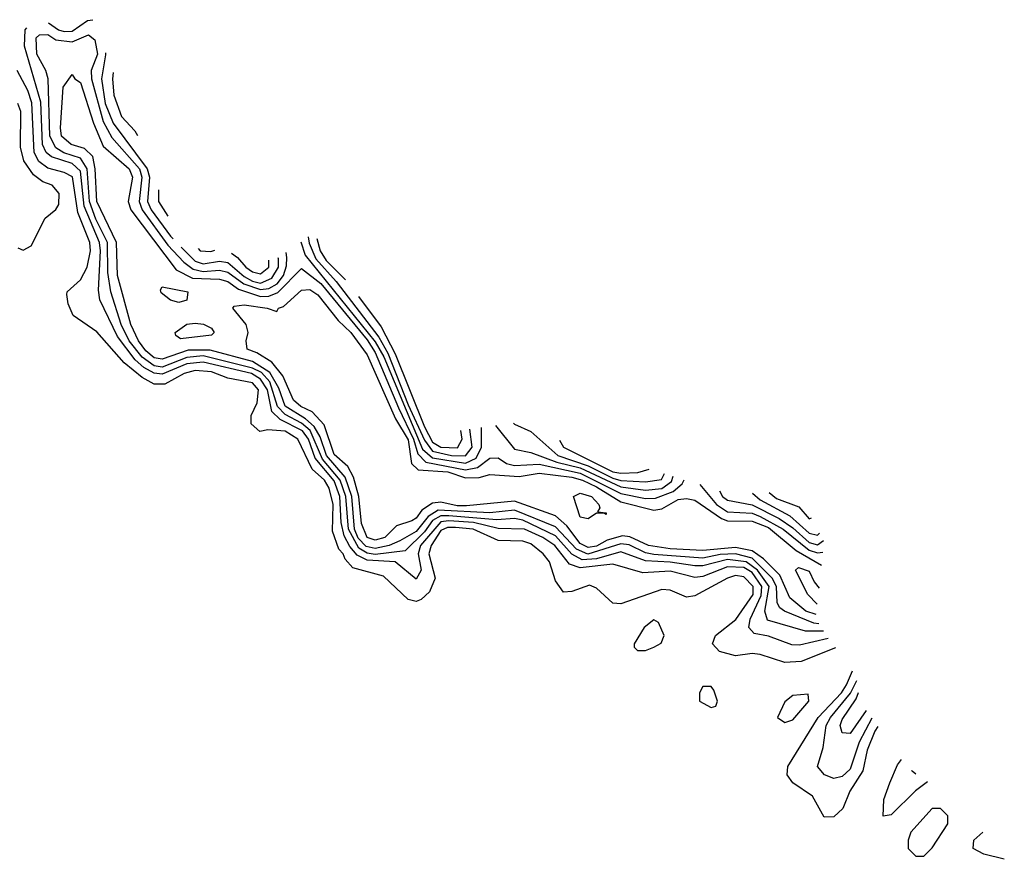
# Model space of a CAD drawing. Header units: inches. Extents: x 2380053 to 2584298, y 380219 to 546618.
# Tile 721 of 788: x 2541942 to 2544346, y 481844 to 483894. Entities that reach past the tile are written whole.
import ezdxf

# ---------------------------------------------------------------- set-up
doc = ezdxf.new("R2010")
doc.units = ezdxf.units.IN
doc.header["$MEASUREMENT"] = 0
doc.layers.add('C5448', color=7, linetype='Continuous')

msp = doc.modelspace()

# ---------------------------------------------------------------- linework, layer by layer
at = {"layer": 'C5448', "color": 2}
for points, elevation in [([(2542011.8, 483886.7), (2542036.4, 483870), (2542050, 483865.6), (2542070, 483866.8), (2542107.6, 483892.4), (2542120.2, 483894.5)], 22), ([(2543916.1, 482382.9), (2543846.3, 482366.3), (2543827.4, 482367.4), (2543770, 482388.7), (2543735.1, 482395.1), (2543722, 482410), (2543725.7, 482430), (2543752.4, 482487.6), (2543753.9, 482510), (2543730, 482543.8), (2543710, 482556.2), (2543670, 482558.2), (2543610, 482534.5), (2543590, 482532.3), (2543530, 482547.1), (2543463.1, 482543.1), (2543390, 482564.2), (2543310, 482555.2), (2543284.6, 482564.6), (2543248.6, 482610), (2543219.3, 482630), (2543174.7, 482650), (2543110, 482652), (2543050, 482666.6), (2542990, 482670.6), (2542970, 482667.9), (2542920.7, 482610), (2542914.4, 482590), (2542922.4, 482550), (2542910, 482527.6), (2542858.9, 482570), (2542790, 482574.2), (2542766.1, 482586.1), (2542747.5, 482607.5), (2542734, 482634), (2542726.5, 482666.5), (2542723.7, 482730), (2542710, 482768.1), (2542663.6, 482823.6), (2542646.8, 482870), (2542632.3, 482890), (2542577.9, 482917.9), (2542557.7, 482937.7), (2542546.7, 482990), (2542530, 483016.1), (2542508, 483030), (2542390, 483057.8), (2542350, 483053.8), (2542290, 483028.8), (2542270, 483031.2), (2542244.7, 483044.7), (2542223.6, 483063.6), (2542180.5, 483120.5), (2542137.2, 483210), (2542133.9, 483233.9), (2542139.4, 483330), (2542136.6, 483350), (2542099.1, 483439.1), (2542090, 483524.7), (2542070, 483543.4), (2542019.1, 483559.1), (2542006.6, 483570), (2541997.4, 483590), (2541993, 483693), (2541953, 483830), (2541955, 483870), (2541959.3, 483874.6)], 22), ([(2543904.8, 482400.6), (2543860.6, 482400.6), (2543767.9, 482427.9), (2543761.7, 482450), (2543771.7, 482510), (2543743.1, 482550), (2543715.7, 482570), (2543670, 482575.6), (2543610, 482560.2), (2543590, 482560.2), (2543530, 482569.4), (2543470, 482572.4), (2543410, 482594.4), (2543350, 482577.3), (2543315.4, 482575.4), (2543290, 482589.2), (2543250, 482634.1), (2543170, 482672.2), (2543150, 482676), (2543107.2, 482672.8), (2542990, 482682.9), (2542970, 482682.8), (2542950, 482671.4), (2542930, 482643.4), (2542882.7, 482597.3), (2542810, 482587.7), (2542790, 482591.1), (2542770, 482603.7), (2542744.4, 482650), (2542738.4, 482730), (2542724.3, 482770), (2542681.3, 482821.3), (2542650.7, 482890.7), (2542630, 482908.7), (2542590, 482930.4), (2542571.3, 482950), (2542552.5, 483010), (2542532.5, 483032.5), (2542510, 483043.4), (2542390, 483073.4), (2542350, 483069.5), (2542290, 483046.1), (2542270, 483049), (2542240.7, 483070), (2542209.4, 483110), (2542189.3, 483150), (2542164.5, 483230), (2542156.7, 483276.7), (2542155.8, 483350), (2542127.4, 483407.4), (2542112.1, 483450), (2542106.4, 483530), (2542090, 483556.3), (2542049.1, 483569.1), (2542030, 483581.4), (2542015.6, 483610), (2542010.8, 483750), (2542005.6, 483770), (2541983.9, 483810), (2541981.8, 483850), (2541990, 483857.5), (2542010, 483858.3), (2542030, 483845), (2542070, 483840.8), (2542110, 483857.8), (2542124.9, 483844.9), (2542131.6, 483810), (2542116.6, 483770), (2542117, 483750), (2542145.5, 483645.5), (2542166.6, 483606.6), (2542233.9, 483530), (2542239.9, 483510), (2542233.2, 483450), (2542241, 483430), (2542303.7, 483343.7), (2542342.1, 483302.2), (2542365.2, 483285.2), (2542390, 483279), (2542430, 483282.7), (2542450, 483277.9), (2542488.9, 483248.9), (2542530, 483235.4), (2542550, 483237.9), (2542570.6, 483249.4), (2542585.9, 483270), (2542593.1, 483293.1), (2542593.9, 483313.9), (2542592, 483325.7)], 18), ([(2542151.3, 483813.9), (2542151.5, 483808.5), (2542141.3, 483750), (2542150.7, 483690), (2542170, 483641.8), (2542253.2, 483530), (2542258.3, 483510), (2542254, 483450), (2542262.7, 483430), (2542310, 483365.7), (2542316.5, 483359.1)], 22), ([(2543933.6, 482360.1), (2543850, 482327.1), (2543810, 482324.4), (2543750, 482344), (2543730, 482346), (2543690, 482340.4), (2543650.9, 482350.9), (2543633.3, 482370), (2543640.5, 482390), (2543690.4, 482429.6), (2543732.5, 482490), (2543733.1, 482510), (2543710, 482533.7), (2543690, 482536.5), (2543670.4, 482530), (2543590, 482486.9), (2543570, 482483.5), (2543530, 482501.1), (2543510, 482502.3), (2543410, 482467.6), (2543390, 482469.5), (2543350, 482506), (2543333.1, 482513.1), (2543290, 482498), (2543270, 482496), (2543250, 482524), (2543235.4, 482570), (2543219.7, 482590), (2543190, 482613.8), (2543170, 482620.8), (2543110, 482622.4), (2543049.4, 482650), (2543005.8, 482654.2), (2542986.3, 482653.7), (2542970, 482646.8), (2542946.7, 482610), (2542940.9, 482590), (2542956.5, 482530), (2542942.7, 482497.3), (2542922, 482478), (2542910, 482473.6), (2542890, 482478.4), (2542830, 482535.1), (2542755.6, 482555.6), (2542736.3, 482576.3), (2542731.7, 482590), (2542721.4, 482601.4), (2542705.5, 482645.5), (2542707, 482710), (2542697.6, 482750), (2542685.8, 482770), (2542656.3, 482796.3), (2542621, 482870), (2542590, 482889.6), (2542547.7, 482892.3), (2542528.4, 482888.4), (2542507.3, 482907.3), (2542507.3, 482927.3), (2542521.7, 482958.3), (2542525.1, 482990), (2542510, 483007.1), (2542450, 483018.6), (2542410, 483034.6), (2542370, 483037.4), (2542343.1, 483030), (2542295.9, 483004.1), (2542270, 483004.4), (2542240.5, 483020.5), (2542196.4, 483056.4), (2542130, 483131.8), (2542072.3, 483172.3), (2542060.2, 483200.2), (2542056.4, 483223.6), (2542058, 483230), (2542090, 483259.1), (2542106.3, 483290), (2542114.3, 483330), (2542113.1, 483350), (2542083.5, 483423.5), (2542070.3, 483510.3), (2542050, 483521.5), (2542010, 483532.2), (2541988.4, 483548.4), (2541976.8, 483570), (2541971.7, 483691.7), (2541961.6, 483721.6), (2541935.6, 483770)], 26), ([(2543892.8, 482419.1), (2543880.6, 482420.6), (2543809.6, 482450), (2543798.2, 482458.2), (2543791.6, 482470), (2543789.9, 482510), (2543779.6, 482530), (2543730, 482579.3), (2543690, 482589.6), (2543652.1, 482587.9), (2543610, 482579), (2543490, 482588.1), (2543470, 482592.3), (2543430, 482611.4), (2543410, 482614.1), (2543328.7, 482588.7), (2543301.3, 482601.3), (2543250, 482655.6), (2543150, 482696.4), (2543090.1, 482689.9), (2542963.6, 482696.4), (2542938.9, 482681.1), (2542910, 482644.6), (2542870, 482621.2), (2542844.2, 482610), (2542810, 482602.5), (2542788, 482608), (2542768.3, 482628.3), (2542759.5, 482650), (2542752.5, 482730), (2542736.6, 482776.6), (2542690.9, 482830), (2542675.4, 482875.4), (2542660.8, 482900.8), (2542639.7, 482919.7), (2542590, 482950.8), (2542574.5, 482994.5), (2542552.7, 483032.7), (2542510, 483059.5), (2542407, 483087), (2542353, 483087), (2542290, 483065), (2542270, 483068.9), (2542250, 483085.7), (2542232.2, 483110), (2542213.3, 483150), (2542180.9, 483270), (2542178, 483350), (2542129.9, 483450), (2542126.3, 483530), (2542120.3, 483560.3), (2542100, 483580), (2542067.3, 483590), (2542044.1, 483610), (2542041.6, 483630), (2542047.6, 483730), (2542070, 483761), (2542076.3, 483750), (2542090, 483741.3), (2542122, 483642), (2542145.6, 483585.6), (2542209.1, 483530), (2542217.5, 483510), (2542206.9, 483450), (2542213.4, 483430), (2542323.4, 483283.4), (2542363.5, 483263.5), (2542430, 483260.7), (2542450, 483254.8), (2542476.3, 483236.3), (2542530, 483218), (2542550, 483218.8), (2542572.1, 483227.9), (2542630, 483286.7), (2542677.2, 483250), (2542790, 483112.4), (2542810, 483081.7), (2542866.5, 482946.5), (2542903.7, 482870), (2542914.3, 482834.3), (2542933.6, 482813.6), (2543030, 482794.6), (2543059.7, 482800.3), (2543090, 482823.6), (2543110, 482824), (2543130.2, 482810.2), (2543150, 482805.9), (2543210, 482808.5), (2543310, 482786.8), (2543410, 482736.9), (2543470, 482725.1), (2543494.1, 482725.9), (2543537.7, 482742.3), (2543559.2, 482760.8), (2543564.4, 482770.8)], 14), ([(2542169.9, 483765.4), (2542168.7, 483750), (2542171.4, 483710), (2542190, 483658), (2542222.7, 483622.7), (2542229.3, 483611.6)], 26), ([(2541936.9, 483336.9), (2541950, 483331.3), (2541970, 483342), (2542004, 483410), (2542030, 483431), (2542037.2, 483442.8), (2542038.4, 483470), (2542021.2, 483490), (2541998.4, 483498.4), (2541975.2, 483515.2), (2541951.7, 483550), (2541943.5, 483583.5), (2541944.4, 483670), (2541936.9, 483690)], 30), ([(2542280.6, 483478.8), (2542280.7, 483450), (2542303.8, 483414.7)], 26), ([(2542628.2, 483351.6), (2542638.9, 483318.9), (2542810, 483107.7), (2542830.8, 483070.8), (2542925.6, 482845.6), (2542950, 482824.3), (2543030, 482811), (2543056.6, 482823.4), (2543069.3, 482850), (2543069.7, 482898.3)], 18), ([(2542645.9, 483364.2), (2542648.6, 483348.6), (2542664.7, 483310), (2542714.6, 483254.6), (2542819, 483119), (2542840.3, 483080.3), (2542890, 482953.7), (2542930, 482867.1), (2542950, 482840.3), (2542996.3, 482830), (2543030, 482829.2), (2543046.7, 482850), (2543041.3, 482894.4)], 22), ([(2542667.6, 483360.1), (2542675.5, 483330), (2542690, 483306.6), (2542737.4, 483259.2)], 26), ([(2542336.3, 483339.1), (2542370, 483305), (2542390, 483298.2), (2542430, 483305), (2542450, 483301), (2542490, 483267.2), (2542510, 483255.5), (2542530, 483250.6), (2542557.2, 483262.8), (2542573.6, 483290), (2542573.7, 483310), (2542573.2, 483312.4)], 22), ([(2542377.3, 483335.3), (2542382.4, 483330), (2542408.3, 483328.3), (2542418.4, 483331.5)], 26), ([(2542458.6, 483324.1), (2542473.4, 483313.4), (2542493.8, 483290), (2542510, 483278.5), (2542530, 483273.6), (2542549.7, 483290), (2542550.4, 483307)], 26), ([(2543886.7, 482441.5), (2543861.4, 482450), (2543822.4, 482482.4), (2543797.6, 482537.6), (2543757.9, 482577.9), (2543730, 482596.9), (2543690, 482605.2), (2543610, 482598.2), (2543530, 482601.9), (2543477.6, 482610), (2543431.5, 482631.5), (2543413.4, 482633.4), (2543376.7, 482623.3), (2543350, 482608.3), (2543330, 482604.9), (2543310, 482615), (2543277.8, 482657.8), (2543250, 482682.9), (2543150, 482718.5), (2543032.9, 482707.1), (2543010, 482706.7), (2542970, 482715.9), (2542950, 482713.7), (2542923.7, 482696.3), (2542910, 482676.9), (2542899.3, 482670), (2542861.5, 482658.5), (2542833.1, 482630), (2542810, 482622.8), (2542790, 482629.3), (2542776.4, 482663.6), (2542769.9, 482730), (2542757.1, 482777), (2542742.9, 482802.9), (2542710, 482832.6), (2542685.2, 482905.2), (2542656.2, 482936.2), (2542628.3, 482950), (2542610, 482965.1), (2542584.3, 483024.3), (2542557.6, 483057.6), (2542521.1, 483081.1), (2542497, 483090), (2542494.5, 483110), (2542499.6, 483130), (2542494.5, 483150), (2542462, 483190), (2542465.2, 483194.8), (2542490, 483198), (2542546, 483190), (2542570, 483182), (2542574, 483190), (2542585.9, 483194.1), (2542630, 483234), (2542650, 483235.6), (2542670, 483222), (2542719.6, 483159.6), (2542750.1, 483130), (2542790, 483075.6), (2542859.6, 482919.6), (2542890, 482868.5), (2542898.4, 482810), (2542914.7, 482794.7), (2542987.3, 482790), (2543030, 482775.2), (2543063.6, 482776.4), (2543090, 482783.8), (2543161.6, 482778.4), (2543210, 482786.4), (2543290, 482776.7), (2543316.2, 482770), (2543350, 482753.4), (2543410, 482716.8), (2543490, 482696.5), (2543510, 482699.6), (2543550, 482722.2), (2543570, 482725.2), (2543590, 482720.9), (2543655.7, 482675.7), (2543670, 482670.6), (2543730, 482669.5), (2543770, 482653.8), (2543837.8, 482597.8), (2543899.6, 482561.7)], 10), ([(2542768.8, 483218), (2542824.5, 483144.5), (2542858.4, 483078.4), (2542930, 482899.7), (2542950, 482862.3), (2542970, 482850.1), (2543011.2, 482848.8), (2543021.8, 482870), (2543018.7, 482891.2)], 26), ([(2543103.6, 482903), (2543150, 482845.2), (2543190, 482837.1), (2543253.3, 482813.3), (2543310, 482799.5), (2543410, 482753.5), (2543470, 482745.6), (2543510, 482749.2), (2543533.8, 482766.2), (2543537.6, 482779.4)], 18), ([(2543147.5, 482909.1), (2543150, 482906.7), (2543190, 482888.5), (2543256.2, 482830), (2543330, 482804.3), (2543390, 482774.7), (2543410, 482768.9), (2543470, 482766), (2543508.6, 482771.4), (2543516.6, 482786.1)], 22), ([(2543260.2, 482867.6), (2543269.3, 482850), (2543390, 482790.1), (2543410, 482786.5), (2543451.5, 482788.5), (2543478.9, 482796.8)], 26), ([(2543602.7, 482758.7), (2543643, 482710), (2543670, 482692.5), (2543730, 482688.7), (2543750, 482680.7), (2543806.3, 482650), (2543870, 482599), (2543890, 482592.1), (2543903, 482593.6)], 14), ([(2543651, 482743.3), (2543657.8, 482730), (2543670, 482720.7), (2543730, 482709.6), (2543796.2, 482676.2), (2543830, 482653.5), (2543870, 482617.8), (2543890, 482611.8), (2543904.3, 482622.2)], 18), ([(2543730.9, 482738), (2543750, 482721.5), (2543822.5, 482682.5), (2543870, 482640.4), (2543890, 482635.1), (2543895.1, 482640)], 22), ([(2543772, 482739.7), (2543790, 482724.6), (2543844.7, 482704.7), (2543870, 482674.9), (2543875.5, 482678)], 26), ([(2543889.5, 482467.1), (2543866, 482490), (2543836, 482550), (2543843.3, 482556.7), (2543870, 482547.3), (2543881.4, 482521.4), (2543893.7, 482506.2)], 6), ([(2544036.9, 482167.6), (2544030, 482156.9), (2544011.1, 482110), (2544000.3, 482059.7), (2543969.1, 482010), (2543952, 481968), (2543930, 481947), (2543906.3, 481946.3), (2543877.8, 481997.8), (2543829.5, 482030), (2543816.2, 482050), (2543817.6, 482070), (2543891.4, 482190), (2543948.2, 482250), (2543960.8, 482270), (2543975.6, 482304.2)], 26), ([(2544022.3, 482188.3), (2543991.3, 482130), (2543970, 482063.5), (2543950, 482046), (2543930, 482041.1), (2543907, 482050), (2543889.6, 482070), (2543903.5, 482116.5), (2543911.4, 482170), (2543922, 482190), (2543970.3, 482249.7), (2543985.6, 482280.4)], 22), ([(2544008.5, 482206.9), (2543970, 482151.2), (2543950, 482152.7), (2543945, 482170), (2543950, 482184.9), (2543984.4, 482235.6), (2543990.4, 482250.7)], 18), ([(2544158.8, 482032.8), (2544129.5, 482010.5), (2544070, 481951.8), (2544050, 481949.2), (2544052.2, 481990), (2544066.3, 482030), (2544085.6, 482074.4), (2544095.1, 482087.3)], 26), ([(2544130, 482051.5), (2544121.3, 482059), (2544120, 482060), (2544119.9, 482060.4)], 22), ([(2544346.1, 481843.5), (2544296.2, 481856.2), (2544269.8, 481869.8), (2544271.4, 481890), (2544293.5, 481909.8)], 26)]:
    msp.add_lwpolyline(points, dxfattribs=dict(at, elevation=elevation))
for points, elevation in [([(2542330, 483203.7), (2542310, 483209.3), (2542287.5, 483227.5), (2542285.2, 483234.8), (2542290, 483242), (2542352, 483230), (2542350, 483209.3)], 10), ([(2542334.6, 483114.6), (2542322.7, 483122.7), (2542321.2, 483130), (2542349.5, 483150.5), (2542370, 483153), (2542390.5, 483150.5), (2542410, 483141), (2542416.3, 483130), (2542410, 483123.7)], 10), ([(2543374, 482686), (2543370, 482688), (2543350, 482688.7), (2543330, 482675.3), (2543310, 482679), (2543294, 482730), (2543310, 482738), (2543338, 482730), (2543356.3, 482710), (2543358, 482702), (2543352.7, 482692.7), (2543374, 482690)], 6), ([(2543490, 482428.7), (2543466.8, 482410), (2543442, 482370), (2543442, 482362), (2543450, 482354), (2543470, 482354), (2543490, 482362), (2543508.4, 482371.6), (2543515.3, 482390), (2543502, 482422)], 30), ([(2543630, 482266), (2543610, 482266), (2543602, 482250), (2543602, 482230), (2543630, 482214), (2543642, 482218), (2543646, 482230), (2543636.4, 482256.4)], 30), ([(2543867.3, 482247.3), (2543830, 482244), (2543810, 482228), (2543792, 482190), (2543810, 482178), (2543830, 482184), (2543868.7, 482230)], 30), ([(2544190, 481968), (2544170, 481968), (2544118, 481910), (2544111.3, 481890), (2544111.3, 481870), (2544130, 481851.3), (2544150, 481851.3), (2544170, 481871.3), (2544208, 481930), (2544208, 481950)], 30)]:
    msp.add_lwpolyline(points, close=True, dxfattribs=dict(at, elevation=elevation))

doc.saveas('drawing.dxf')
